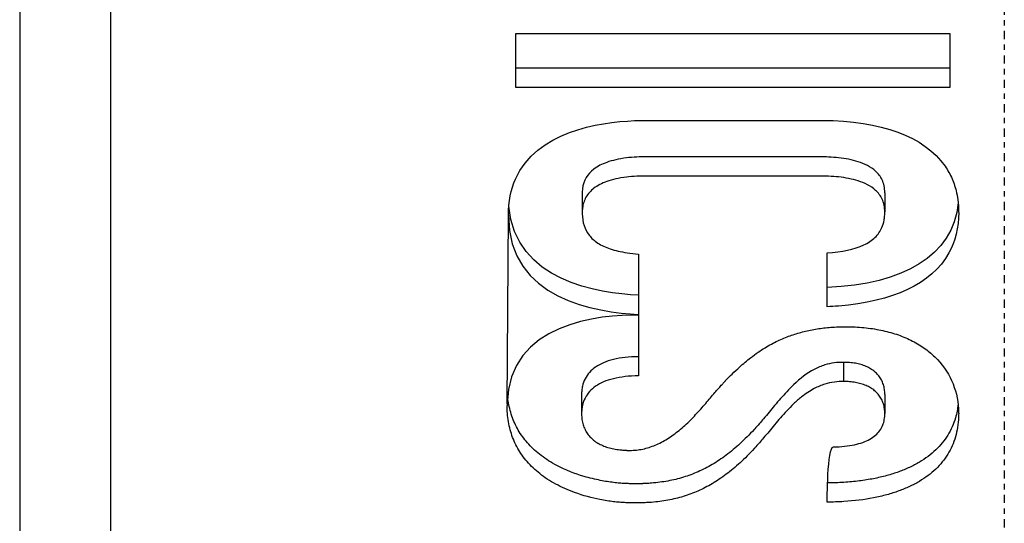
# Model space of a CAD drawing. Header units: millimetres. Extents: x 0 to 4378, y 0 to 2397.
# Tile 498 of 656: x 2233 to 2251, y 1202 to 1211. Entities that reach past the tile are written whole.
import ezdxf

# ---------------------------------------------------------------- set-up
doc = ezdxf.new("R2010")
doc.units = ezdxf.units.MM
doc.header["$LTSCALE"] = 0.2
doc.linetypes.add('CENTER2', pattern=[1.125, 0.75, -0.125, 0.125, -0.125])
doc.layers.add('02_Center Line', color=1, linetype='CENTER2')

# ---------------------------------------------------------------- blocks, each defined once
blk = doc.blocks.new('Blk$A16R2-0W24Z')
for p, q in [((-18.145, 722.509), (-18.145, 688.295)), ((-9.002, 710.659), (-1.002, 710.659)), ((-9.002, 709.665), (-9.002, 710.659)), ((-1.002, 710.659), (-1.002, 709.665)), ((-1.002, 710.018), (-9.002, 710.018)), ((-1.002, 709.665), (-9.002, 709.665)), ((-7.779, 707.716), (-7.779, 707.362)), ((-2.202, 707.724), (-2.202, 707.37)), ((-9.162, 703.833), (-9.139, 707.304)), ((-6.739, 706.594), (-6.739, 705.483)), ((-3.265, 705.623), (-3.265, 706.617)), ((-6.739, 705.483), (-6.739, 705.467)), ((-6.739, 705.467), (-6.739, 704.35)), ((-2.956, 704.245), (-2.956, 704.598)), ((-7.79, 704), (-7.79, 703.646)), ((-2.202, 704.008), (-2.202, 703.654))]:
    blk.add_line(p, q)
blk.add_ellipse((24.582, 684.795), major_axis=(33.547, -19.792), ratio=0.183958, start_param=3.24645, end_param=3.249701)
for points, knots in [([(-16.474, 723.155), (-16.474, 717.451), (-16.474, 711.748), (-16.474, 700.34), (-16.474, 694.637), (-16.474, 688.933)], [0.000001, 0.000001, 0.000001, 0.000001, 2.419796, 2.419796, 4.839592, 4.839592, 4.839592, 4.839592]), ([(-9.139, 707.304), (-9.139, 707.565), (-9.091, 707.787), (-9.007, 707.977), (-8.619, 708.85), (-7.482, 709.026), (-6.817, 709.054), (-6.738, 709.058), (-6.666, 709.059), (-6.602, 709.059), (-5.536, 709.059), (-4.469, 709.059), (-3.401, 709.059), (-3.385, 709.059), (-3.369, 709.059), (-3.352, 709.059), (-2.278, 709.051), (-1.478, 708.77), (-1.092, 708.213), (-1.041, 708.141), (-0.998, 708.063), (-0.962, 707.981), (-0.927, 707.9), (-0.9, 707.815), (-0.88, 707.724), (-0.867, 707.668), (-0.857, 707.609), (-0.851, 707.549), (-0.848, 707.518), (-0.845, 707.487), (-0.844, 707.456), (-0.843, 707.433), (-0.842, 707.411), (-0.842, 707.388), (-0.841, 707.38), (-0.841, 707.371), (-0.841, 707.362), (-0.841, 707.077), (-0.904, 706.829), (-1.021, 706.615), (-1.339, 706.038), (-2.061, 705.717), (-3.058, 705.636), (-3.126, 705.63), (-3.195, 705.626), (-3.265, 705.623)], [0.2100664, 0.2100664, 0.2100664, 0.2100664, 0.2450823, 0.2450823, 0.2450823, 0.4066099, 0.4066099, 0.4066099, 0.425798, 0.425798, 0.425798, 0.579085, 0.579085, 0.579085, 0.5813809, 0.5813809, 0.5813809, 0.7311722, 0.7311722, 0.7311722, 0.7506543, 0.7506543, 0.7506543, 0.7698316, 0.7698316, 0.7698316, 0.7818096, 0.7818096, 0.7818096, 0.7878948, 0.7878948, 0.7878948, 0.7921629, 0.7921629, 0.7921629, 0.7937876, 0.7937876, 0.7937876, 0.8469127, 0.8469127, 0.8469127, 0.9902914, 0.9902914, 0.9902914, 1, 1, 1, 1]), ([(-2.202, 707.724), (-2.202, 707.724), (-2.202, 707.724), (-2.202, 707.724), (-2.202, 707.813), (-2.219, 707.893), (-2.252, 707.962), (-2.281, 708.023), (-2.321, 708.076), (-2.371, 708.122), (-2.415, 708.162), (-2.466, 708.196), (-2.523, 708.226), (-2.575, 708.253), (-2.632, 708.277), (-2.693, 708.296), (-2.748, 708.314), (-2.808, 708.329), (-2.869, 708.341), (-2.929, 708.353), (-2.99, 708.362), (-3.053, 708.369), (-3.113, 708.375), (-3.175, 708.38), (-3.237, 708.383), (-3.291, 708.385), (-3.346, 708.386), (-3.401, 708.386), (-3.413, 708.386), (-3.423, 708.386), (-3.434, 708.386), (-3.441, 708.386), (-3.448, 708.386), (-3.455, 708.386), (-4.597, 708.386), (-5.527, 708.386), (-6.555, 708.386), (-6.566, 708.386), (-6.577, 708.386), (-6.588, 708.386), (-6.593, 708.386), (-6.597, 708.386), (-6.601, 708.386), (-6.659, 708.386), (-6.717, 708.385), (-6.775, 708.382), (-6.838, 708.379), (-6.901, 708.374), (-6.964, 708.366), (-7.032, 708.358), (-7.098, 708.347), (-7.162, 708.332), (-7.219, 708.319), (-7.273, 708.304), (-7.324, 708.285), (-7.414, 708.253), (-7.495, 708.212), (-7.563, 708.16), (-7.679, 708.071), (-7.755, 707.951), (-7.774, 707.795), (-7.777, 707.77), (-7.779, 707.743), (-7.779, 707.716)], [0.1729904, 0.1729904, 0.1729904, 0.1729904, 0.1729915, 0.1729915, 0.1729915, 0.2041733, 0.2041733, 0.2041733, 0.2316143, 0.2316143, 0.2316143, 0.2554088, 0.2554088, 0.2554088, 0.277193, 0.277193, 0.277193, 0.2970882, 0.2970882, 0.2970882, 0.3162138, 0.3162138, 0.3162138, 0.3343458, 0.3343458, 0.3343458, 0.3501598, 0.3501598, 0.3501598, 0.3530439, 0.3530439, 0.3530439, 0.3548254, 0.3548254, 0.3548254, 0.6476187, 0.6476187, 0.6476187, 0.6507995, 0.6507995, 0.6507995, 0.6520598, 0.6520598, 0.6520598, 0.6697769, 0.6697769, 0.6697769, 0.6892995, 0.6892995, 0.6892995, 0.7106836, 0.7106836, 0.7106836, 0.7295338, 0.7295338, 0.7295338, 0.7624811, 0.7624811, 0.7624811, 0.819387, 0.819387, 0.819387, 0.8287132, 0.8287132, 0.8287132, 0.8287132]), ([(-3.265, 706.617), (-2.992, 706.636), (-2.763, 706.68), (-2.589, 706.762), (-2.508, 706.8), (-2.44, 706.845), (-2.383, 706.899), (-2.329, 706.952), (-2.286, 707.013), (-2.256, 707.084), (-2.238, 707.125), (-2.224, 707.169), (-2.215, 707.217), (-2.211, 707.241), (-2.207, 707.265), (-2.205, 707.291), (-2.204, 707.307), (-2.203, 707.324), (-2.202, 707.341), (-2.202, 707.351), (-2.202, 707.36), (-2.202, 707.37), (-2.202, 707.459), (-2.219, 707.54), (-2.252, 707.609), (-2.281, 707.67), (-2.321, 707.723), (-2.371, 707.769), (-2.415, 707.808), (-2.466, 707.843), (-2.523, 707.873), (-2.575, 707.9), (-2.632, 707.923), (-2.693, 707.943), (-2.748, 707.96), (-2.808, 707.975), (-2.869, 707.987), (-2.929, 707.999), (-2.99, 708.008), (-3.053, 708.015), (-3.113, 708.022), (-3.175, 708.026), (-3.237, 708.029), (-3.291, 708.032), (-3.346, 708.033), (-3.401, 708.033), (-3.413, 708.033), (-3.423, 708.033), (-3.434, 708.033), (-3.441, 708.033), (-3.448, 708.033), (-3.455, 708.033), (-4.597, 708.033), (-5.527, 708.033), (-6.555, 708.033), (-6.566, 708.033), (-6.577, 708.033), (-6.588, 708.033), (-6.593, 708.033), (-6.597, 708.033), (-6.601, 708.033), (-6.659, 708.033), (-6.717, 708.032), (-6.775, 708.029), (-6.838, 708.025), (-6.901, 708.02), (-6.964, 708.013), (-7.032, 708.004), (-7.098, 707.993), (-7.162, 707.978), (-7.219, 707.966), (-7.273, 707.95), (-7.324, 707.932), (-7.371, 707.915), (-7.415, 707.896), (-7.456, 707.874), (-7.494, 707.854), (-7.53, 707.832), (-7.563, 707.807), (-7.594, 707.783), (-7.622, 707.757), (-7.647, 707.729), (-7.67, 707.703), (-7.691, 707.674), (-7.709, 707.643), (-7.726, 707.613), (-7.74, 707.581), (-7.751, 707.547), (-7.762, 707.514), (-7.77, 707.479), (-7.774, 707.442), (-7.777, 707.416), (-7.779, 707.39), (-7.779, 707.362), (-7.779, 707.354), (-7.779, 707.346), (-7.779, 707.338), (-7.777, 707.259), (-7.765, 707.187), (-7.744, 707.122), (-7.723, 707.055), (-7.691, 706.996), (-7.651, 706.943), (-7.608, 706.888), (-7.555, 706.84), (-7.491, 706.798), (-7.426, 706.755), (-7.35, 706.72), (-7.263, 706.691), (-7.171, 706.66), (-7.068, 706.636), (-6.953, 706.619), (-6.885, 706.608), (-6.814, 706.6), (-6.739, 706.594)], [0, 0, 0, 0, 0.071277, 0.071277, 0.071277, 0.104039, 0.104039, 0.104039, 0.135807, 0.135807, 0.135807, 0.154392, 0.154392, 0.154392, 0.163685, 0.163685, 0.163685, 0.169617, 0.169617, 0.169617, 0.172992, 0.172992, 0.172992, 0.204173, 0.204173, 0.204173, 0.231614, 0.231614, 0.231614, 0.255409, 0.255409, 0.255409, 0.277193, 0.277193, 0.277193, 0.297088, 0.297088, 0.297088, 0.316214, 0.316214, 0.316214, 0.334346, 0.334346, 0.334346, 0.35016, 0.35016, 0.35016, 0.353044, 0.353044, 0.353044, 0.354825, 0.354825, 0.354825, 0.647619, 0.647619, 0.647619, 0.650799, 0.650799, 0.650799, 0.65206, 0.65206, 0.65206, 0.669777, 0.669777, 0.669777, 0.689299, 0.689299, 0.689299, 0.710684, 0.710684, 0.710684, 0.729534, 0.729534, 0.729534, 0.746577, 0.746577, 0.746577, 0.762481, 0.762481, 0.762481, 0.777597, 0.777597, 0.777597, 0.791897, 0.791897, 0.791897, 0.80585, 0.80585, 0.80585, 0.819387, 0.819387, 0.819387, 0.828714, 0.828714, 0.828714, 0.831436, 0.831436, 0.831436, 0.858915, 0.858915, 0.858915, 0.887191, 0.887191, 0.887191, 0.916981, 0.916981, 0.916981, 0.947813, 0.947813, 0.947813, 0.980688, 0.980688, 0.980688, 1, 1, 1, 1]), ([(-6.739, 704.35), (-6.827, 704.349), (-6.91, 704.344), (-6.989, 704.335), (-7.065, 704.326), (-7.137, 704.314), (-7.204, 704.297), (-7.269, 704.281), (-7.329, 704.261), (-7.385, 704.238), (-7.439, 704.215), (-7.488, 704.188), (-7.532, 704.158), (-7.574, 704.128), (-7.612, 704.095), (-7.645, 704.059), (-7.677, 704.023), (-7.704, 703.983), (-7.725, 703.941), (-7.747, 703.898), (-7.763, 703.853), (-7.774, 703.804), (-7.779, 703.779), (-7.783, 703.754), (-7.786, 703.728), (-7.788, 703.714), (-7.789, 703.701), (-7.789, 703.688), (-7.79, 703.682), (-7.79, 703.677), (-7.79, 703.671), (-7.79, 703.667), (-7.79, 703.663), (-7.79, 703.658), (-7.79, 703.654), (-7.79, 703.65), (-7.79, 703.647), (-7.79, 703.612), (-7.788, 703.578), (-7.783, 703.544), (-7.779, 703.512), (-7.772, 703.48), (-7.762, 703.449), (-7.753, 703.418), (-7.741, 703.389), (-7.727, 703.361), (-7.714, 703.333), (-7.698, 703.306), (-7.68, 703.281), (-7.662, 703.256), (-7.642, 703.233), (-7.62, 703.211), (-7.599, 703.189), (-7.575, 703.169), (-7.55, 703.15), (-7.525, 703.131), (-7.497, 703.114), (-7.469, 703.098), (-7.44, 703.082), (-7.41, 703.068), (-7.378, 703.056), (-7.346, 703.043), (-7.313, 703.032), (-7.278, 703.022), (-7.244, 703.013), (-7.208, 703.005), (-7.171, 702.998), (-7.134, 702.991), (-7.096, 702.986), (-7.056, 702.983), (-7.031, 702.98), (-7.005, 702.979), (-6.979, 702.977), (-6.973, 702.977), (-6.967, 702.977), (-6.961, 702.977), (-6.958, 702.977), (-6.954, 702.976), (-6.95, 702.976), (-6.933, 702.976), (-6.915, 702.976), (-6.899, 702.976), (-6.864, 702.976), (-6.819, 702.978), (-6.779, 702.982), (-6.74, 702.986), (-6.701, 702.992), (-6.663, 703), (-6.624, 703.009), (-6.585, 703.019), (-6.547, 703.031), (-6.509, 703.043), (-6.47, 703.057), (-6.432, 703.073), (-6.395, 703.089), (-6.357, 703.106), (-6.32, 703.126), (-6.283, 703.145), (-6.246, 703.167), (-6.209, 703.189), (-6.172, 703.212), (-6.136, 703.237), (-6.1, 703.262), (-6.064, 703.288), (-6.029, 703.316), (-5.994, 703.344), (-5.957, 703.374), (-5.921, 703.405), (-5.886, 703.437), (-5.852, 703.469), (-5.818, 703.501), (-5.785, 703.533), (-5.752, 703.566), (-5.719, 703.6), (-5.688, 703.634), (-5.655, 703.668), (-5.624, 703.703), (-5.594, 703.737), (-5.563, 703.772), (-5.532, 703.807), (-5.503, 703.842), (-5.473, 703.876), (-5.445, 703.911), (-5.417, 703.943), (-5.388, 703.978), (-5.361, 704.01), (-5.335, 704.041), (-5.314, 704.066), (-5.293, 704.089), (-5.27, 704.115), (-5.268, 704.118), (-5.266, 704.12), (-5.263, 704.123), (-5.235, 704.155), (-5.223, 704.167), (-5.199, 704.193), (-5.187, 704.206), (-5.176, 704.219), (-5.164, 704.231), (-5.157, 704.238), (-5.151, 704.245), (-5.144, 704.252), (-5.141, 704.255), (-5.139, 704.258), (-5.136, 704.261), (-5.095, 704.304), (-5.055, 704.344), (-5.016, 704.383), (-4.97, 704.429), (-4.924, 704.472), (-4.88, 704.512), (-4.811, 704.575), (-4.743, 704.631), (-4.677, 704.682), (-4.629, 704.719), (-4.582, 704.753), (-4.536, 704.785), (-4.494, 704.814), (-4.452, 704.841), (-4.41, 704.867), (-4.37, 704.891), (-4.33, 704.914), (-4.291, 704.935), (-4.252, 704.956), (-4.214, 704.975), (-4.175, 704.994), (-4.137, 705.011), (-4.099, 705.028), (-4.061, 705.044), (-4.023, 705.06), (-3.985, 705.075), (-3.947, 705.089), (-3.91, 705.102), (-3.872, 705.114), (-3.834, 705.126), (-3.797, 705.138), (-3.758, 705.149), (-3.719, 705.159), (-3.681, 705.169), (-3.642, 705.178), (-3.602, 705.187), (-3.562, 705.195), (-3.522, 705.203), (-3.481, 705.21), (-3.441, 705.217), (-3.399, 705.223), (-3.356, 705.228), (-3.315, 705.233), (-3.272, 705.238), (-3.228, 705.242), (-3.185, 705.246), (-3.14, 705.249), (-3.093, 705.251), (-3.066, 705.252), (-3.038, 705.253), (-3.009, 705.254), (-2.995, 705.254), (-2.981, 705.254), (-2.966, 705.254), (-2.961, 705.254), (-2.955, 705.254), (-2.95, 705.255), (-2.944, 705.255), (-2.939, 705.255), (-2.933, 705.255), (-2.929, 705.255), (-2.925, 705.255), (-2.922, 705.255), (-2.806, 705.255), (-2.695, 705.249), (-2.587, 705.239), (-2.479, 705.228), (-2.375, 705.213), (-2.275, 705.192), (-2.174, 705.171), (-2.078, 705.145), (-1.986, 705.115), (-1.893, 705.083), (-1.804, 705.047), (-1.721, 705.006), (-1.637, 704.964), (-1.558, 704.918), (-1.485, 704.867), (-1.411, 704.815), (-1.343, 704.759), (-1.281, 704.699), (-1.016, 704.441), (-0.864, 704.109), (-0.844, 703.741), (-0.842, 703.713), (-0.841, 703.684), (-0.841, 703.654), (-0.841, 703.639), (-0.842, 703.626), (-0.842, 703.611), (-0.842, 703.604), (-0.842, 703.597), (-0.843, 703.591), (-0.848, 703.458), (-0.868, 703.336), (-0.9, 703.224), (-0.917, 703.167), (-0.938, 703.111), (-0.961, 703.058), (-1.009, 702.95), (-1.071, 702.851), (-1.143, 702.762), (-1.181, 702.716), (-1.221, 702.672), (-1.264, 702.631), (-1.353, 702.546), (-1.454, 702.471), (-1.565, 702.405), (-1.622, 702.371), (-1.683, 702.339), (-1.746, 702.309), (-1.81, 702.28), (-1.876, 702.252), (-1.946, 702.227), (-2.016, 702.201), (-2.089, 702.178), (-2.165, 702.157), (-2.244, 702.136), (-2.327, 702.117), (-2.412, 702.1), (-2.581, 702.067), (-2.763, 702.044), (-2.958, 702.032), (-3.057, 702.026), (-3.159, 702.023), (-3.264, 702.022)], [0, 0, 0, 0, 0.0145887, 0.0145887, 0.0145887, 0.0287241, 0.0287241, 0.0287241, 0.0424868, 0.0424868, 0.0424868, 0.0559395, 0.0559395, 0.0559395, 0.0690067, 0.0690067, 0.0690067, 0.0818997, 0.0818997, 0.0818997, 0.0946537, 0.0946537, 0.0946537, 0.1010307, 0.1010307, 0.1010307, 0.1042192, 0.1042192, 0.1042192, 0.1054837, 0.1054837, 0.1054837, 0.1064903, 0.1064903, 0.1064903, 0.1074077, 0.1074077, 0.1074077, 0.1160862, 0.1160862, 0.1160862, 0.1245813, 0.1245813, 0.1245813, 0.132893, 0.132893, 0.132893, 0.1410316, 0.1410316, 0.1410316, 0.1489613, 0.1489613, 0.1489613, 0.156756, 0.156756, 0.156756, 0.1644557, 0.1644557, 0.1644557, 0.1720816, 0.1720816, 0.1720816, 0.1796555, 0.1796555, 0.1796555, 0.1871965, 0.1871965, 0.1871965, 0.1947407, 0.1947407, 0.1947407, 0.1996049, 0.1996049, 0.1996049, 0.200704, 0.200704, 0.200704, 0.2013949, 0.2013949, 0.2013949, 0.2046168, 0.2046168, 0.2046168, 0.212948, 0.212948, 0.212948, 0.2212454, 0.2212454, 0.2212454, 0.2294995, 0.2294995, 0.2294995, 0.2377266, 0.2377266, 0.2377266, 0.2459417, 0.2459417, 0.2459417, 0.2541595, 0.2541595, 0.2541595, 0.2623945, 0.2623945, 0.2623945, 0.2706615, 0.2706615, 0.2706615, 0.2793453, 0.2793453, 0.2793453, 0.2877679, 0.2877679, 0.2877679, 0.2962784, 0.2962784, 0.2962784, 0.3048973, 0.3048973, 0.3048973, 0.3137415, 0.3137415, 0.3137415, 0.3227412, 0.3227412, 0.3227412, 0.332071, 0.332071, 0.332071, 0.339644, 0.339644, 0.339644, 0.3401322, 0.3401322, 0.3401322, 0.3462416, 0.3462416, 0.3462416, 0.3492008, 0.3492008, 0.3492008, 0.350895, 0.350895, 0.350895, 0.3515409, 0.3515409, 0.3515409, 0.3617771, 0.3617771, 0.3617771, 0.3738562, 0.3738562, 0.3738562, 0.3925722, 0.3925722, 0.3925722, 0.4060119, 0.4060119, 0.4060119, 0.4181784, 0.4181784, 0.4181784, 0.4297243, 0.4297243, 0.4297243, 0.4408555, 0.4408555, 0.4408555, 0.4516506, 0.4516506, 0.4516506, 0.4621484, 0.4621484, 0.4621484, 0.4721762, 0.4721762, 0.4721762, 0.4819146, 0.4819146, 0.4819146, 0.491361, 0.491361, 0.491361, 0.5005162, 0.5005162, 0.5005162, 0.5092953, 0.5092953, 0.5092953, 0.5177662, 0.5177662, 0.5177662, 0.5260114, 0.5260114, 0.5260114, 0.5308219, 0.5308219, 0.5308219, 0.5332272, 0.5332272, 0.5332272, 0.5341194, 0.5341194, 0.5341194, 0.5350028, 0.5350028, 0.5350028, 0.5356325, 0.5356325, 0.5356325, 0.5550697, 0.5550697, 0.5550697, 0.5746927, 0.5746927, 0.5746927, 0.5945334, 0.5945334, 0.5945334, 0.6147785, 0.6147785, 0.6147785, 0.6353191, 0.6353191, 0.6353191, 0.6561997, 0.6561997, 0.6561997, 0.7451357, 0.7451357, 0.7451357, 0.7519758, 0.7519758, 0.7519758, 0.7551885, 0.7551885, 0.7551885, 0.7566301, 0.7566301, 0.7566301, 0.785418, 0.785418, 0.785418, 0.8003066, 0.8003066, 0.8003066, 0.8309287, 0.8309287, 0.8309287, 0.8466584, 0.8466584, 0.8466584, 0.8789227, 0.8789227, 0.8789227, 0.8955438, 0.8955438, 0.8955438, 0.9123661, 0.9123661, 0.9123661, 0.9293638, 0.9293638, 0.9293638, 0.9470228, 0.9470228, 0.9470228, 0.9821519, 0.9821519, 0.9821519, 1, 1, 1, 1]), ([(-2.956, 704.598), (-3.082, 704.601), (-3.198, 704.584), (-3.307, 704.55), (-3.375, 704.529), (-3.439, 704.502), (-3.502, 704.469), (-3.637, 704.397), (-3.763, 704.3), (-3.883, 704.185), (-3.926, 704.144), (-3.968, 704.101), (-4.01, 704.056), (-4.085, 703.976), (-4.159, 703.89), (-4.233, 703.802), (-4.267, 703.761), (-4.301, 703.72), (-4.336, 703.678), (-4.369, 703.639), (-4.402, 703.599), (-4.435, 703.56), (-4.46, 703.53), (-4.485, 703.501), (-4.513, 703.469), (-4.547, 703.43), (-4.57, 703.405), (-4.6, 703.371), (-4.603, 703.368), (-4.606, 703.365), (-4.609, 703.362), (-4.699, 703.265), (-4.785, 703.179), (-4.868, 703.103), (-4.911, 703.063), (-4.954, 703.026), (-4.995, 702.991), (-5.039, 702.954), (-5.082, 702.92), (-5.124, 702.888), (-5.168, 702.856), (-5.211, 702.825), (-5.253, 702.797), (-5.296, 702.768), (-5.339, 702.741), (-5.382, 702.716), (-5.426, 702.69), (-5.469, 702.666), (-5.512, 702.644), (-5.556, 702.621), (-5.6, 702.601), (-5.643, 702.581), (-5.688, 702.562), (-5.732, 702.544), (-5.777, 702.527), (-5.823, 702.51), (-5.868, 702.495), (-5.914, 702.481), (-5.961, 702.466), (-6.008, 702.454), (-6.055, 702.442), (-6.103, 702.431), (-6.151, 702.42), (-6.199, 702.411), (-6.248, 702.402), (-6.297, 702.395), (-6.347, 702.388), (-6.398, 702.381), (-6.449, 702.376), (-6.501, 702.372), (-6.533, 702.369), (-6.564, 702.367), (-6.596, 702.365), (-6.609, 702.365), (-6.622, 702.364), (-6.636, 702.364), (-6.643, 702.363), (-6.65, 702.363), (-6.657, 702.363), (-6.661, 702.363), (-6.665, 702.362), (-6.669, 702.362), (-6.673, 702.362), (-6.676, 702.362), (-6.68, 702.362), (-6.732, 702.36), (-6.787, 702.36), (-6.846, 702.36), (-6.87, 702.361), (-6.891, 702.361), (-6.91, 702.362), (-6.93, 702.362), (-6.967, 702.364), (-6.996, 702.365), (-7.026, 702.367), (-7.058, 702.369), (-7.092, 702.372), (-7.126, 702.375), (-7.161, 702.379), (-7.199, 702.383), (-7.236, 702.388), (-7.275, 702.393), (-7.316, 702.4), (-7.358, 702.406), (-7.401, 702.414), (-7.445, 702.423), (-7.54, 702.441), (-7.641, 702.465), (-7.745, 702.496), (-7.91, 702.545), (-8.083, 702.61), (-8.247, 702.697), (-8.298, 702.724), (-8.349, 702.753), (-8.398, 702.785), (-8.445, 702.814), (-8.49, 702.846), (-8.534, 702.879), (-8.576, 702.911), (-8.617, 702.945), (-8.656, 702.98), (-8.694, 703.015), (-8.73, 703.05), (-8.764, 703.088), (-8.829, 703.159), (-8.888, 703.237), (-8.939, 703.319), (-8.963, 703.359), (-8.986, 703.401), (-9.007, 703.444), (-9.027, 703.486), (-9.046, 703.529), (-9.062, 703.574), (-9.079, 703.619), (-9.094, 703.666), (-9.106, 703.713), (-9.119, 703.759), (-9.129, 703.806), (-9.137, 703.854), (-9.144, 703.896), (-9.15, 703.939), (-9.154, 703.983)], [0, 0, 0, 0, 0.0319431, 0.0319431, 0.0319431, 0.0516842, 0.0516842, 0.0516842, 0.094652, 0.094652, 0.094652, 0.1100539, 0.1100539, 0.1100539, 0.1375065, 0.1375065, 0.1375065, 0.1501864, 0.1501864, 0.1501864, 0.162233, 0.162233, 0.162233, 0.1711192, 0.1711192, 0.1711192, 0.1794587, 0.1794587, 0.1794587, 0.1802528, 0.1802528, 0.1802528, 0.2048647, 0.2048647, 0.2048647, 0.2176902, 0.2176902, 0.2176902, 0.2310748, 0.2310748, 0.2310748, 0.2448367, 0.2448367, 0.2448367, 0.2589875, 0.2589875, 0.2589875, 0.273536, 0.273536, 0.273536, 0.2884864, 0.2884864, 0.2884864, 0.303836, 0.303836, 0.303836, 0.3197624, 0.3197624, 0.3197624, 0.3360127, 0.3360127, 0.3360127, 0.3525446, 0.3525446, 0.3525446, 0.3693004, 0.3693004, 0.3693004, 0.3862471, 0.3862471, 0.3862471, 0.3964616, 0.3964616, 0.3964616, 0.4006366, 0.4006366, 0.4006366, 0.4029107, 0.4029107, 0.4029107, 0.4041909, 0.4041909, 0.4041909, 0.4052741, 0.4052741, 0.4052741, 0.4214077, 0.4214077, 0.4214077, 0.427859, 0.427859, 0.427859, 0.4394343, 0.4394343, 0.4394343, 0.4517052, 0.4517052, 0.4517052, 0.4640175, 0.4640175, 0.4640175, 0.4764685, 0.4764685, 0.4764685, 0.489163, 0.489163, 0.489163, 0.5163059, 0.5163059, 0.5163059, 0.5593963, 0.5593963, 0.5593963, 0.572798, 0.572798, 0.572798, 0.5855237, 0.5855237, 0.5855237, 0.5977104, 0.5977104, 0.5977104, 0.6094796, 0.6094796, 0.6094796, 0.6319096, 0.6319096, 0.6319096, 0.6428717, 0.6428717, 0.6428717, 0.653725, 0.653725, 0.653725, 0.664821, 0.664821, 0.664821, 0.6755766, 0.6755766, 0.6755766, 0.6852062, 0.6852062, 0.6852062, 0.6852062]), ([(-6.739, 704.703), (-6.827, 704.702), (-6.91, 704.697), (-6.989, 704.688), (-7.065, 704.68), (-7.137, 704.667), (-7.204, 704.651), (-7.269, 704.635), (-7.329, 704.615), (-7.385, 704.591), (-7.439, 704.568), (-7.488, 704.542), (-7.532, 704.511), (-7.574, 704.482), (-7.612, 704.449), (-7.645, 704.412), (-7.677, 704.376), (-7.704, 704.337), (-7.725, 704.294), (-7.747, 704.252), (-7.763, 704.206), (-7.774, 704.157), (-7.779, 704.133), (-7.783, 704.107), (-7.786, 704.081), (-7.788, 704.068), (-7.789, 704.055), (-7.789, 704.041), (-7.79, 704.036), (-7.79, 704.03), (-7.79, 704.025), (-7.79, 704.021), (-7.79, 704.016), (-7.79, 704.012), (-7.79, 704.008), (-7.79, 704.004), (-7.79, 704)], [0, 0, 0, 0, 0.0145887, 0.0145887, 0.0145887, 0.0287241, 0.0287241, 0.0287241, 0.0424868, 0.0424868, 0.0424868, 0.0559395, 0.0559395, 0.0559395, 0.0690067, 0.0690067, 0.0690067, 0.0818997, 0.0818997, 0.0818997, 0.0946537, 0.0946537, 0.0946537, 0.1010307, 0.1010307, 0.1010307, 0.1042192, 0.1042192, 0.1042192, 0.1054837, 0.1054837, 0.1054837, 0.1064903, 0.1064903, 0.1064903, 0.107434, 0.107434, 0.107434, 0.107434]), ([(-2.202, 704.008), (-2.202, 704.039), (-2.204, 704.069), (-2.208, 704.099), (-2.213, 704.13), (-2.219, 704.16), (-2.229, 704.189), (-2.238, 704.218), (-2.25, 704.246), (-2.264, 704.273), (-2.278, 704.299), (-2.294, 704.324), (-2.312, 704.348), (-2.33, 704.371), (-2.351, 704.393), (-2.373, 704.414), (-2.395, 704.434), (-2.419, 704.452), (-2.445, 704.469), (-2.47, 704.486), (-2.497, 704.501), (-2.527, 704.515), (-2.555, 704.528), (-2.586, 704.54), (-2.618, 704.551), (-2.65, 704.561), (-2.683, 704.569), (-2.717, 704.576), (-2.751, 704.583), (-2.787, 704.588), (-2.824, 704.592), (-2.861, 704.595), (-2.899, 704.597), (-2.938, 704.598), (-2.944, 704.598), (-2.95, 704.598), (-2.956, 704.598)], [0.546799, 0.546799, 0.546799, 0.546799, 0.5921966, 0.5921966, 0.5921966, 0.6379996, 0.6379996, 0.6379996, 0.6832496, 0.6832496, 0.6832496, 0.7262407, 0.7262407, 0.7262407, 0.7677452, 0.7677452, 0.7677452, 0.8078973, 0.8078973, 0.8078973, 0.8468906, 0.8468906, 0.8468906, 0.885168, 0.885168, 0.885168, 0.9221256, 0.9221256, 0.9221256, 0.958594, 0.958594, 0.958594, 0.9945616, 0.9945616, 0.9945616, 1, 1, 1, 1]), ([(-2.956, 704.245), (-3.016, 704.246), (-3.074, 704.243), (-3.131, 704.235), (-3.192, 704.227), (-3.25, 704.214), (-3.307, 704.196), (-3.375, 704.175), (-3.439, 704.148), (-3.502, 704.115), (-3.583, 704.072), (-3.66, 704.02), (-3.735, 703.961), (-3.785, 703.921), (-3.834, 703.878), (-3.883, 703.832), (-3.926, 703.791), (-3.968, 703.748), (-4.01, 703.703), (-4.049, 703.661), (-4.088, 703.618), (-4.126, 703.573), (-4.162, 703.533), (-4.197, 703.491), (-4.233, 703.449), (-4.267, 703.408), (-4.301, 703.366), (-4.336, 703.325), (-4.369, 703.285), (-4.402, 703.246), (-4.435, 703.206), (-4.46, 703.177), (-4.485, 703.148), (-4.513, 703.115), (-4.547, 703.077), (-4.57, 703.051), (-4.601, 703.018), (-4.603, 703.015), (-4.606, 703.012), (-4.609, 703.008), (-4.654, 702.96), (-4.697, 702.915), (-4.739, 702.873), (-4.783, 702.829), (-4.826, 702.788), (-4.868, 702.749), (-4.956, 702.668), (-5.042, 702.597), (-5.124, 702.535), (-5.168, 702.502), (-5.211, 702.472), (-5.253, 702.443), (-5.297, 702.414), (-5.339, 702.387), (-5.382, 702.362), (-5.426, 702.336), (-5.469, 702.313), (-5.512, 702.29), (-5.601, 702.244), (-5.689, 702.206), (-5.777, 702.174), (-5.87, 702.139), (-5.962, 702.111), (-6.055, 702.089), (-6.103, 702.077), (-6.151, 702.067), (-6.199, 702.058), (-6.248, 702.049), (-6.298, 702.041), (-6.348, 702.034), (-6.398, 702.028), (-6.449, 702.022), (-6.501, 702.018), (-6.533, 702.016), (-6.564, 702.014), (-6.596, 702.012), (-6.61, 702.011), (-6.623, 702.011), (-6.637, 702.01), (-6.645, 702.01), (-6.654, 702.009), (-6.663, 702.009), (-6.668, 702.009), (-6.673, 702.009), (-6.678, 702.008), (-6.73, 702.007), (-6.787, 702.006), (-6.847, 702.007), (-6.87, 702.007), (-6.891, 702.008), (-6.91, 702.008), (-6.93, 702.009), (-6.968, 702.01), (-6.997, 702.012), (-7.028, 702.013), (-7.06, 702.016), (-7.094, 702.019), (-7.129, 702.022), (-7.165, 702.026), (-7.202, 702.03), (-7.241, 702.035), (-7.28, 702.041), (-7.322, 702.047), (-7.364, 702.054), (-7.407, 702.061), (-7.452, 702.07), (-7.598, 702.099), (-7.759, 702.141), (-7.923, 702.201), (-7.981, 702.222), (-8.039, 702.245), (-8.097, 702.271), (-8.154, 702.296), (-8.211, 702.324), (-8.267, 702.354), (-8.32, 702.383), (-8.372, 702.414), (-8.423, 702.447), (-8.471, 702.478), (-8.517, 702.512), (-8.562, 702.547), (-8.646, 702.614), (-8.724, 702.687), (-8.794, 702.768), (-8.827, 702.806), (-8.858, 702.846), (-8.887, 702.887), (-8.944, 702.968), (-8.993, 703.055), (-9.033, 703.147), (-9.072, 703.236), (-9.102, 703.331), (-9.123, 703.43), (-9.134, 703.479), (-9.142, 703.529), (-9.149, 703.58), (-9.155, 703.631), (-9.159, 703.683), (-9.161, 703.735), (-9.161, 703.759), (-9.162, 703.782), (-9.162, 703.806)], [0, 0, 0, 0, 0.015307, 0.015307, 0.015307, 0.0319431, 0.0319431, 0.0319431, 0.0516842, 0.0516842, 0.0516842, 0.0773908, 0.0773908, 0.0773908, 0.094652, 0.094652, 0.094652, 0.1100539, 0.1100539, 0.1100539, 0.1243421, 0.1243421, 0.1243421, 0.1375065, 0.1375065, 0.1375065, 0.1501864, 0.1501864, 0.1501864, 0.162233, 0.162233, 0.162233, 0.1711191, 0.1711191, 0.1711191, 0.1794617, 0.1794617, 0.1794617, 0.1802534, 0.1802534, 0.1802534, 0.1923915, 0.1923915, 0.1923915, 0.2048655, 0.2048655, 0.2048655, 0.2310759, 0.2310759, 0.2310759, 0.244838, 0.244838, 0.244838, 0.2589891, 0.2589891, 0.2589891, 0.2735378, 0.2735378, 0.2735378, 0.3038381, 0.3038381, 0.3038381, 0.3360154, 0.3360154, 0.3360154, 0.3525476, 0.3525476, 0.3525476, 0.3693036, 0.3693036, 0.3693036, 0.3862504, 0.3862504, 0.3862504, 0.3964875, 0.3964875, 0.3964875, 0.4007525, 0.4007525, 0.4007525, 0.4035104, 0.4035104, 0.4035104, 0.4050345, 0.4050345, 0.4050345, 0.4215165, 0.4215165, 0.4215165, 0.4279598, 0.4279598, 0.4279598, 0.4398043, 0.4398043, 0.4398043, 0.4523514, 0.4523514, 0.4523514, 0.4649366, 0.4649366, 0.4649366, 0.4776546, 0.4776546, 0.4776546, 0.4906072, 0.4906072, 0.4906072, 0.5329111, 0.5329111, 0.5329111, 0.5479798, 0.5479798, 0.5479798, 0.5627685, 0.5627685, 0.5627685, 0.5768046, 0.5768046, 0.5768046, 0.5900865, 0.5900865, 0.5900865, 0.6147567, 0.6147567, 0.6147567, 0.6264524, 0.6264524, 0.6264524, 0.6491817, 0.6491817, 0.6491817, 0.671313, 0.671313, 0.671313, 0.6822701, 0.6822701, 0.6822701, 0.6932161, 0.6932161, 0.6932161, 0.6981088, 0.6981088, 0.6981088, 0.6981088]), ([(-3.15, 703.04), (-3.078, 703.041), (-3.008, 703.045), (-2.942, 703.052), (-2.878, 703.058), (-2.818, 703.068), (-2.761, 703.08), (-2.706, 703.092), (-2.654, 703.107), (-2.606, 703.124), (-2.559, 703.141), (-2.516, 703.161), (-2.476, 703.183), (-2.438, 703.205), (-2.403, 703.229), (-2.372, 703.257), (-2.342, 703.283), (-2.316, 703.312), (-2.294, 703.343), (-2.272, 703.375), (-2.253, 703.408), (-2.239, 703.444), (-2.227, 703.475), (-2.217, 703.509), (-2.211, 703.544), (-2.208, 703.561), (-2.205, 703.579), (-2.204, 703.598), (-2.203, 703.604), (-2.203, 703.61), (-2.203, 703.617), (-2.202, 703.62), (-2.202, 703.624), (-2.202, 703.627), (-2.202, 703.63), (-2.202, 703.633), (-2.202, 703.636), (-2.202, 703.642), (-2.202, 703.648), (-2.202, 703.654), (-2.201, 703.685), (-2.204, 703.716), (-2.208, 703.746), (-2.213, 703.776), (-2.219, 703.806), (-2.229, 703.835), (-2.238, 703.864), (-2.25, 703.893), (-2.264, 703.92), (-2.278, 703.946), (-2.294, 703.971), (-2.312, 703.995), (-2.33, 704.018), (-2.351, 704.04), (-2.373, 704.06), (-2.395, 704.08), (-2.419, 704.099), (-2.445, 704.116), (-2.47, 704.132), (-2.497, 704.148), (-2.527, 704.161), (-2.555, 704.175), (-2.586, 704.187), (-2.618, 704.197), (-2.65, 704.207), (-2.683, 704.216), (-2.717, 704.223), (-2.751, 704.229), (-2.787, 704.235), (-2.824, 704.238), (-2.861, 704.242), (-2.899, 704.244), (-2.938, 704.244), (-2.944, 704.244), (-2.95, 704.245), (-2.956, 704.245)], [0, 0, 0, 0, 0.070141, 0.070141, 0.070141, 0.137195, 0.137195, 0.137195, 0.201888, 0.201888, 0.201888, 0.264718, 0.264718, 0.264718, 0.326049, 0.326049, 0.326049, 0.385618, 0.385618, 0.385618, 0.444398, 0.444398, 0.444398, 0.495433, 0.495433, 0.495433, 0.52095, 0.52095, 0.52095, 0.529677, 0.529677, 0.529677, 0.534311, 0.534311, 0.534311, 0.538449, 0.538449, 0.538449, 0.546468, 0.546468, 0.546468, 0.592197, 0.592197, 0.592197, 0.638, 0.638, 0.638, 0.68325, 0.68325, 0.68325, 0.726241, 0.726241, 0.726241, 0.767745, 0.767745, 0.767745, 0.807897, 0.807897, 0.807897, 0.846891, 0.846891, 0.846891, 0.885168, 0.885168, 0.885168, 0.922126, 0.922126, 0.922126, 0.958594, 0.958594, 0.958594, 0.994562, 0.994562, 0.994562, 1, 1, 1, 1]), ([(-0.851, 703.827), (-0.861, 703.739), (-0.877, 703.656), (-0.9, 703.578), (-0.934, 703.461), (-0.982, 703.355), (-1.042, 703.258), (-1.073, 703.208), (-1.107, 703.16), (-1.143, 703.115), (-1.181, 703.069), (-1.221, 703.026), (-1.264, 702.984), (-1.308, 702.942), (-1.355, 702.903), (-1.405, 702.865), (-1.456, 702.827), (-1.509, 702.792), (-1.565, 702.758), (-1.622, 702.724), (-1.683, 702.693), (-1.746, 702.663), (-1.81, 702.633), (-1.876, 702.606), (-1.946, 702.58), (-2.016, 702.555), (-2.089, 702.532), (-2.165, 702.511), (-2.244, 702.489), (-2.327, 702.47), (-2.412, 702.454), (-2.495, 702.438), (-2.582, 702.424), (-2.671, 702.413), (-2.763, 702.401), (-2.859, 702.392), (-2.958, 702.386), (-3.054, 702.38), (-3.154, 702.376), (-3.257, 702.376)], [0.7653047, 0.7653047, 0.7653047, 0.7653047, 0.785418, 0.785418, 0.785418, 0.815477, 0.815477, 0.815477, 0.8309287, 0.8309287, 0.8309287, 0.8466584, 0.8466584, 0.8466584, 0.8626599, 0.8626599, 0.8626599, 0.8789227, 0.8789227, 0.8789227, 0.8955438, 0.8955438, 0.8955438, 0.9123661, 0.9123661, 0.9123661, 0.9293638, 0.9293638, 0.9293638, 0.9470228, 0.9470228, 0.9470228, 0.9643037, 0.9643037, 0.9643037, 0.9821519, 0.9821519, 0.9821519, 0.999598, 0.999598, 0.999598, 0.999598])]:
    blk.add_open_spline(points, degree=3, knots=knots)
for points in [[(-6.739, 705.836), (-7.477, 705.869), (-9.011, 706.086), (-9.131, 707.479)], [(-0.85, 707.538), (-0.947, 706.551), (-1.86, 706.043), (-3.265, 705.976)], [(-9.139, 707.304), (-9.139, 705.755), (-7.508, 705.517), (-6.739, 705.483)], [(-6.739, 705.467), (-7.439, 705.482), (-9.142, 705.332), (-9.162, 703.833)], [(-3.264, 702.022), (-3.264, 702.028), (-3.264, 703.04), (-3.15, 703.04)]]:
    blk.add_open_spline(points, degree=3)
at = {"layer": '02_Center Line'}
blk.add_line((0, 1425.306), (0, -16.53), dxfattribs=at)

msp = doc.modelspace()

# ---------------------------------------------------------------- block references
msp.add_blockref('Blk$A16R2-0W24Z', (2251.163, 499.915))

doc.saveas('drawing.dxf')
